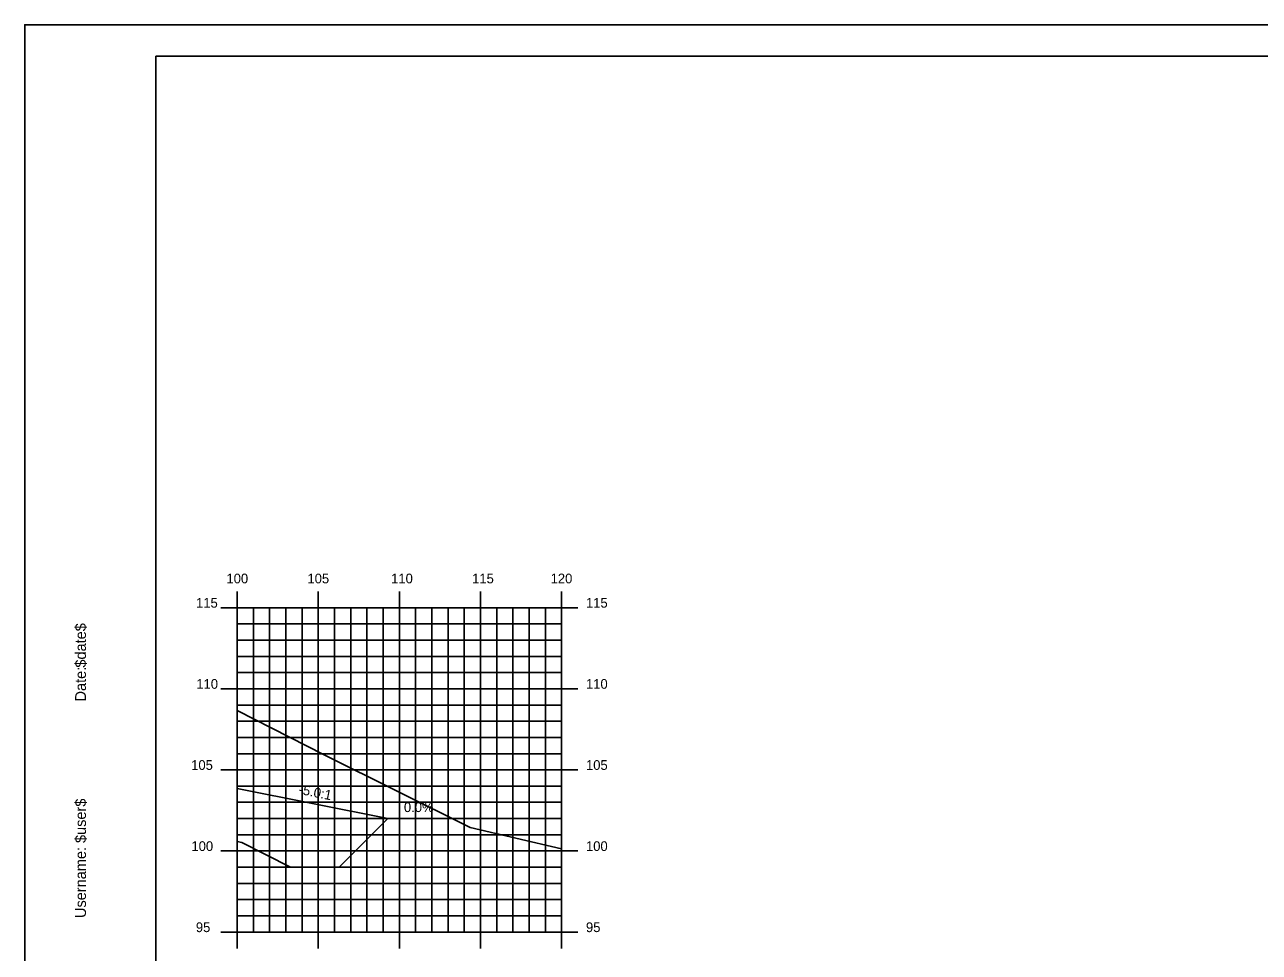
# Model space of a CAD drawing. Extents: x 850598 to 870284, y 366541 to 366651.
# Drawn here: x 857250.5 to 857326.6, y 366594 to 366651.2 of the extents above; entities that cross this region are included whole.
import ezdxf

# ---------------------------------------------------------------- set-up
doc = ezdxf.new("R2010")
doc.units = 0
for name, color, linetype in [('ANNOTATION', 7, 'Continuous'), ('BORDER', 7, 'Continuous'), ('D_Drainage_RipRap', 7, 'Continuous'), ('D_Roadway_Centerline', 7, 'Continuous'), ('D_Roadway_SlopeLines', 7, 'Continuous'), ('H_V ANNOTATION', 7, 'Continuous'), ('MAJOR', 7, 'Continuous'), ('MINOR', 7, 'Continuous'), ('PLOT BOUNDARY', 7, 'Continuous'), ('S_Roadway_Centerline', 7, 'Continuous')]:
    doc.layers.add(name, color=color, linetype=linetype)

msp = doc.modelspace()

# ---------------------------------------------------------------- linework, layer by layer
at = {"layer": 'BORDER'}
for p, q in [((857418.593, 366649.225), (857258.593, 366649.225)), ((857258.593, 366649.225), (857258.593, 366544.225))]:
    msp.add_line(p, q, dxfattribs=at)
at = {"layer": 'D_Drainage_RipRap'}
msp.add_lwpolyline([(857263.593, 366604.088), (857272.874, 366602.222), (857269.874, 366599.222), (857266.874, 366599.222), (857263.874, 366600.755), (857263.593, 366600.811)], close=True, dxfattribs=at)
at = {"layer": 'D_Roadway_Centerline'}
msp.add_lwpolyline([(857263.593, 366604.088), (857272.874, 366602.222), (857276.874, 366602.222)], dxfattribs=at)
at = {"layer": 'D_Roadway_SlopeLines'}
msp.add_lwpolyline([(857263.593, 366604.088), (857272.874, 366602.222)], dxfattribs=at)
at = {"layer": 'MAJOR'}
for p, q in [((857263.593, 366616.227), (857263.593, 366615.225)), ((857263.593, 366616.227), (857263.593, 366615.225)), ((857268.593, 366616.227), (857268.593, 366615.225)), ((857268.593, 366616.227), (857268.593, 366615.225)), ((857273.593, 366616.227), (857273.593, 366615.225)), ((857273.593, 366616.227), (857273.593, 366615.225)), ((857278.593, 366616.227), (857278.593, 366615.225)), ((857278.593, 366616.227), (857278.593, 366615.225)), ((857283.593, 366616.227), (857283.593, 366615.225)), ((857283.593, 366616.227), (857283.593, 366615.225)), ((857262.591, 366615.225), (857263.593, 366615.225)), ((857262.591, 366615.225), (857263.593, 366615.225)), ((857263.593, 366615.225), (857283.593, 366615.225)), ((857263.593, 366595.225), (857263.593, 366615.225)), ((857263.593, 366595.225), (857263.593, 366615.225)), ((857263.593, 366615.225), (857283.593, 366615.225)), ((857263.593, 366615.225), (857283.593, 366615.225)), ((857263.593, 366595.225), (857263.593, 366615.225)), ((857263.593, 366595.225), (857263.593, 366615.225)), ((857263.593, 366615.225), (857283.593, 366615.225)), ((857268.593, 366595.225), (857268.593, 366615.225)), ((857268.593, 366595.225), (857268.593, 366615.225)), ((857273.593, 366595.225), (857273.593, 366615.225)), ((857273.593, 366595.225), (857273.593, 366615.225)), ((857278.593, 366595.225), (857278.593, 366615.225)), ((857278.593, 366595.225), (857278.593, 366615.225)), ((857284.595, 366615.225), (857282.591, 366615.225)), ((857284.595, 366615.225), (857282.591, 366615.225)), ((857283.593, 366595.225), (857283.593, 366615.225)), ((857283.593, 366595.225), (857283.593, 366615.225)), ((857283.593, 366595.225), (857283.593, 366615.225)), ((857283.593, 366595.225), (857283.593, 366615.225)), ((857262.591, 366610.225), (857263.593, 366610.225)), ((857262.591, 366610.225), (857263.593, 366610.225)), ((857263.593, 366610.225), (857283.593, 366610.225)), ((857263.593, 366610.225), (857283.593, 366610.225)), ((857284.595, 366610.225), (857282.591, 366610.225)), ((857284.595, 366610.225), (857282.591, 366610.225)), ((857262.591, 366605.225), (857263.593, 366605.225)), ((857262.591, 366605.225), (857263.593, 366605.225)), ((857263.593, 366605.225), (857283.593, 366605.225)), ((857263.593, 366605.225), (857283.593, 366605.225)), ((857284.595, 366605.225), (857282.591, 366605.225)), ((857284.595, 366605.225), (857282.591, 366605.225)), ((857262.591, 366600.225), (857263.593, 366600.225)), ((857262.591, 366600.225), (857263.593, 366600.225)), ((857263.593, 366600.225), (857283.593, 366600.225)), ((857263.593, 366600.225), (857283.593, 366600.225)), ((857284.595, 366600.225), (857282.591, 366600.225)), ((857284.595, 366600.225), (857282.591, 366600.225)), ((857262.591, 366595.225), (857263.593, 366595.225)), ((857262.591, 366595.225), (857263.593, 366595.225)), ((857263.593, 366595.225), (857283.593, 366595.225)), ((857263.593, 366595.225), (857283.593, 366595.225)), ((857263.593, 366594.223), (857263.593, 366595.225)), ((857263.593, 366595.225), (857283.593, 366595.225)), ((857263.593, 366595.225), (857283.593, 366595.225)), ((857263.593, 366594.223), (857263.593, 366595.225)), ((857268.593, 366594.223), (857268.593, 366595.225)), ((857268.593, 366594.223), (857268.593, 366595.225)), ((857273.593, 366594.223), (857273.593, 366595.225)), ((857273.593, 366594.223), (857273.593, 366595.225)), ((857278.593, 366594.223), (857278.593, 366595.225)), ((857278.593, 366594.223), (857278.593, 366595.225)), ((857284.595, 366595.225), (857282.591, 366595.225)), ((857284.595, 366595.225), (857282.591, 366595.225)), ((857283.593, 366594.223), (857283.593, 366595.225)), ((857283.593, 366594.223), (857283.593, 366595.225))]:
    msp.add_line(p, q, dxfattribs=at)
at = {"layer": 'MINOR'}
for p, q in [((857264.593, 366595.225), (857264.593, 366615.225)), ((857264.593, 366595.225), (857264.593, 366615.225)), ((857265.593, 366595.225), (857265.593, 366615.225)), ((857265.593, 366595.225), (857265.593, 366615.225)), ((857266.593, 366595.225), (857266.593, 366615.225)), ((857266.593, 366595.225), (857266.593, 366615.225)), ((857267.593, 366595.225), (857267.593, 366615.225)), ((857267.593, 366595.225), (857267.593, 366615.225)), ((857269.593, 366595.225), (857269.593, 366615.225)), ((857269.593, 366595.225), (857269.593, 366615.225)), ((857270.593, 366595.225), (857270.593, 366615.225)), ((857270.593, 366595.225), (857270.593, 366615.225)), ((857271.593, 366595.225), (857271.593, 366615.225)), ((857271.593, 366595.225), (857271.593, 366615.225)), ((857272.593, 366595.225), (857272.593, 366615.225)), ((857272.593, 366595.225), (857272.593, 366615.225)), ((857274.593, 366595.225), (857274.593, 366615.225)), ((857274.593, 366595.225), (857274.593, 366615.225)), ((857275.593, 366595.225), (857275.593, 366615.225)), ((857275.593, 366595.225), (857275.593, 366615.225)), ((857276.593, 366595.225), (857276.593, 366615.225)), ((857276.593, 366595.225), (857276.593, 366615.225)), ((857277.593, 366595.225), (857277.593, 366615.225)), ((857277.593, 366595.225), (857277.593, 366615.225)), ((857279.593, 366595.225), (857279.593, 366615.225)), ((857279.593, 366595.225), (857279.593, 366615.225)), ((857280.593, 366595.225), (857280.593, 366615.225)), ((857280.593, 366595.225), (857280.593, 366615.225)), ((857281.593, 366595.225), (857281.593, 366615.225)), ((857281.593, 366595.225), (857281.593, 366615.225)), ((857282.593, 366595.225), (857282.593, 366615.225)), ((857282.593, 366595.225), (857282.593, 366615.225)), ((857263.593, 366614.225), (857283.593, 366614.225)), ((857263.593, 366614.225), (857264.595, 366614.225)), ((857263.593, 366614.225), (857283.593, 366614.225)), ((857263.593, 366614.225), (857264.595, 366614.225)), ((857283.593, 366614.225), (857282.591, 366614.225)), ((857283.593, 366614.225), (857282.591, 366614.225)), ((857263.593, 366613.225), (857283.593, 366613.225)), ((857263.593, 366613.225), (857264.595, 366613.225)), ((857263.593, 366613.225), (857283.593, 366613.225)), ((857263.593, 366613.225), (857264.595, 366613.225)), ((857283.593, 366613.225), (857282.591, 366613.225)), ((857283.593, 366613.225), (857282.591, 366613.225)), ((857263.593, 366612.225), (857283.593, 366612.225)), ((857263.593, 366612.225), (857264.595, 366612.225)), ((857263.593, 366612.225), (857283.593, 366612.225)), ((857263.593, 366612.225), (857264.595, 366612.225)), ((857283.593, 366612.225), (857282.591, 366612.225)), ((857283.593, 366612.225), (857282.591, 366612.225)), ((857263.593, 366611.225), (857283.593, 366611.225)), ((857263.593, 366611.225), (857264.595, 366611.225)), ((857263.593, 366611.225), (857283.593, 366611.225)), ((857263.593, 366611.225), (857264.595, 366611.225)), ((857283.593, 366611.225), (857282.591, 366611.225)), ((857283.593, 366611.225), (857282.591, 366611.225)), ((857263.593, 366609.225), (857283.593, 366609.225)), ((857263.593, 366609.225), (857264.595, 366609.225)), ((857263.593, 366609.225), (857283.593, 366609.225)), ((857263.593, 366609.225), (857264.595, 366609.225)), ((857283.593, 366609.225), (857282.591, 366609.225)), ((857283.593, 366609.225), (857282.591, 366609.225)), ((857263.593, 366608.225), (857283.593, 366608.225)), ((857263.593, 366608.225), (857264.595, 366608.225)), ((857263.593, 366608.225), (857283.593, 366608.225)), ((857263.593, 366608.225), (857264.595, 366608.225)), ((857283.593, 366608.225), (857282.591, 366608.225)), ((857283.593, 366608.225), (857282.591, 366608.225)), ((857263.593, 366607.225), (857283.593, 366607.225)), ((857263.593, 366607.225), (857264.595, 366607.225)), ((857263.593, 366607.225), (857283.593, 366607.225)), ((857263.593, 366607.225), (857264.595, 366607.225)), ((857283.593, 366607.225), (857282.591, 366607.225)), ((857283.593, 366607.225), (857282.591, 366607.225)), ((857263.593, 366606.225), (857283.593, 366606.225)), ((857263.593, 366606.225), (857264.595, 366606.225)), ((857263.593, 366606.225), (857283.593, 366606.225)), ((857263.593, 366606.225), (857264.595, 366606.225)), ((857283.593, 366606.225), (857282.591, 366606.225)), ((857283.593, 366606.225), (857282.591, 366606.225)), ((857263.593, 366604.225), (857283.593, 366604.225)), ((857263.593, 366604.225), (857264.595, 366604.225)), ((857263.593, 366604.225), (857283.593, 366604.225)), ((857263.593, 366604.225), (857264.595, 366604.225)), ((857283.593, 366604.225), (857282.591, 366604.225)), ((857283.593, 366604.225), (857282.591, 366604.225)), ((857263.593, 366603.225), (857283.593, 366603.225)), ((857263.593, 366603.225), (857264.595, 366603.225)), ((857263.593, 366603.225), (857283.593, 366603.225)), ((857263.593, 366603.225), (857264.595, 366603.225)), ((857283.593, 366603.225), (857282.591, 366603.225)), ((857283.593, 366603.225), (857282.591, 366603.225)), ((857263.593, 366602.225), (857283.593, 366602.225)), ((857263.593, 366602.225), (857264.595, 366602.225)), ((857263.593, 366602.225), (857283.593, 366602.225)), ((857263.593, 366602.225), (857264.595, 366602.225)), ((857283.593, 366602.225), (857282.591, 366602.225)), ((857283.593, 366602.225), (857282.591, 366602.225)), ((857263.593, 366601.225), (857283.593, 366601.225)), ((857263.593, 366601.225), (857264.595, 366601.225)), ((857263.593, 366601.225), (857283.593, 366601.225)), ((857263.593, 366601.225), (857264.595, 366601.225)), ((857283.593, 366601.225), (857282.591, 366601.225)), ((857283.593, 366601.225), (857282.591, 366601.225)), ((857263.593, 366599.225), (857283.593, 366599.225)), ((857263.593, 366599.225), (857264.595, 366599.225)), ((857263.593, 366599.225), (857283.593, 366599.225)), ((857263.593, 366599.225), (857264.595, 366599.225)), ((857283.593, 366599.225), (857282.591, 366599.225)), ((857283.593, 366599.225), (857282.591, 366599.225)), ((857263.593, 366598.225), (857283.593, 366598.225)), ((857263.593, 366598.225), (857264.595, 366598.225)), ((857263.593, 366598.225), (857283.593, 366598.225)), ((857263.593, 366598.225), (857264.595, 366598.225)), ((857283.593, 366598.225), (857282.591, 366598.225)), ((857283.593, 366598.225), (857282.591, 366598.225)), ((857263.593, 366597.225), (857283.593, 366597.225)), ((857263.593, 366597.225), (857264.595, 366597.225)), ((857263.593, 366597.225), (857283.593, 366597.225)), ((857263.593, 366597.225), (857264.595, 366597.225)), ((857283.593, 366597.225), (857282.591, 366597.225)), ((857283.593, 366597.225), (857282.591, 366597.225)), ((857263.593, 366596.225), (857283.593, 366596.225)), ((857263.593, 366596.225), (857264.595, 366596.225)), ((857263.593, 366596.225), (857283.593, 366596.225)), ((857263.593, 366596.225), (857264.595, 366596.225)), ((857283.593, 366596.225), (857282.591, 366596.225)), ((857283.593, 366596.225), (857282.591, 366596.225))]:
    msp.add_line(p, q, dxfattribs=at)
at = {"layer": 'PLOT BOUNDARY'}
msp.add_lwpolyline([(857250.5, 366541.166), (857420.5, 366541.166), (857420.5, 366651.166), (857250.5, 366651.166)], close=True, dxfattribs=at)
at = {"layer": 'S_Roadway_Centerline'}
msp.add_lwpolyline([(857263.593, 366608.877), (857268.958, 366606.158), (857277.966, 366601.68), (857283.593, 366600.362)], dxfattribs=at)

# ---------------------------------------------------------------- texts
at = {"layer": 'ANNOTATION'}
msp.add_text('-5.0:1', height=0.6, rotation=348.63604, dxfattribs=at).set_placement((857267.345, 366603.755))
msp.add_text('0.0%', height=0.6, dxfattribs=at).set_placement((857273.873, 366602.625))
at = {"layer": 'BORDER'}
for s, p in [('$date$', (857254.278, 366611.53)), ('Date:', (857254.278, 366609.442)), ('$user$', (857254.278, 366600.717)), ('Username:', (857254.278, 366596.093))]:
    msp.add_text(s, height=0.6696, rotation=90, dxfattribs=at).set_placement(p)
at = {"layer": 'H_V ANNOTATION'}
for s, p in [('100', (857262.935, 366616.725)), ('105', (857267.927, 366616.725)), ('110', (857273.085, 366616.725)), ('115', (857278.077, 366616.725)), ('120', (857282.914, 366616.725)), ('115', (857261.061, 366615.225)), ('115', (857285.093, 366615.225)), ('110', (857261.077, 366610.225)), ('110', (857285.093, 366610.225)), ('105', (857260.761, 366605.225)), ('105', (857285.093, 366605.225)), ('100', (857260.777, 366600.225)), ('100', (857285.093, 366600.225)), ('95', (857261.05, 366595.225)), ('95', (857285.093, 366595.225))]:
    msp.add_text(s, height=0.6, dxfattribs=at).set_placement(p)

doc.saveas('drawing.dxf')
